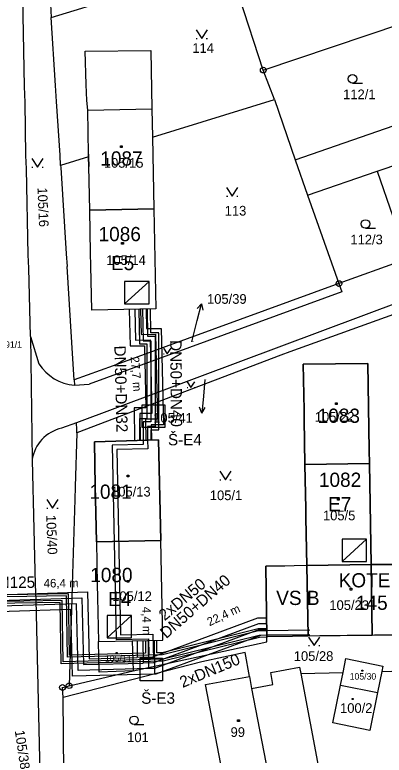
# Model space of a CAD drawing. Extents: x -468021 to -466942, y -1130484 to -1128584.
# Drawn here: x -467380.2 to -467315.3, y -1128822 to -1128692 of the extents above; entities that cross this region are included whole.
import ezdxf

# ---------------------------------------------------------------- set-up
doc = ezdxf.new("R2010")
doc.units = 0
for name, color, linetype in [('14a-Šachty', 7, 'Continuous'), ('16-PLÁN-DPST', 7, 'Continuous'), ('20-Kotelny-šrafy', 7, 'Continuous'), ('21-Označení-odběrného-místa', 7, 'Continuous'), ('22-Odběrná místa-šrafy', 7, 'Continuous'), ('23-Popisy-budov', 7, 'Continuous'), ('25-Popisná-čísla', 7, 'Continuous'), ('27-delky-vedeni', 7, 'Continuous'), ('28-Topný kanál', 7, 'Continuous'), ('DKM', 7, 'Continuous'), ('TUV_SKUTEČNOST', 7, 'Continuous'), ('UT_PLÁN_předizolované potrubí', 7, 'Continuous'), ('UT_SKUTEČNOST_staré', 7, 'Continuous')]:
    doc.layers.add(name, color=color, linetype=linetype)

# ---------------------------------------------------------------- blocks, each defined once
blk = doc.blocks.new('SACHTA')
at = {"layer": '14a-Šachty'}
blk.add_lwpolyline([(-0.0000139, 0.0000235), (0.0000256, 0.0000235), (0.0000256, -0.000016), (-0.0000139, -0.000016)], close=True, dxfattribs=at)
blk = doc.blocks.new('VYM10')
at = {"layer": '16-PLÁN-DPST'}
blk.add_line((0.027, 0.0246), (-0.0237, -0.0216), dxfattribs=at)
for points in [[(0.027, 0.0246), (-0.0237, -0.0216), (0.027, -0.0216), (0.027, 0.0246)], [(0.027, 0.0246), (-0.0237, 0.0246), (-0.0237, -0.0216), (0.027, 0.0246)]]:
    blk.add_lwpolyline(points, dxfattribs=at)
blk.add_lwpolyline([(-0.0237, -0.0216), (0.027, -0.0216), (0.027, 0.0246), (-0.0237, 0.0246)], close=True, dxfattribs=at)

msp = doc.modelspace()

# ---------------------------------------------------------------- linework, layer by layer
at = {"layer": '20-Kotelny-šrafy'}
msp.add_lwpolyline([(-467317.58, -1128788.55), (-467328.87, -1128788.74), (-467328.65, -1128801.09), (-467317.38, -1128800.98), (-467317.58, -1128788.55)], dxfattribs=at)
at = {"layer": '22-Odběrná místa-šrafy'}
for p, q in [((-467367.37, -1128708.75), (-467356.09, -1128708.52)), ((-467367.21, -1128716.48), (-467367.37, -1128708.75)), ((-467356.09, -1128708.52), (-467355.99, -1128713.46)), ((-467355.99, -1128713.46), (-467355.75, -1128726.07)), ((-467367.2, -1128716.91), (-467367.21, -1128716.48)), ((-467367.17, -1128718.65), (-467367.2, -1128716.91)), ((-467367.01, -1128726.32), (-467367.17, -1128718.65)), ((-467355.75, -1128726.07), (-467367.01, -1128726.32)), ((-467367.01, -1128726.32), (-467355.75, -1128726.07)), ((-467366.86, -1128733.85), (-467367.01, -1128726.32)), ((-467355.75, -1128726.07), (-467355.4, -1128743.63)), ((-467366.81, -1128736.11), (-467366.86, -1128733.85)), ((-467366.65, -1128743.87), (-467366.81, -1128736.11)), ((-467355.4, -1128743.63), (-467366.65, -1128743.87)), ((-467329.19, -1128770.96), (-467317.87, -1128770.78)), ((-467317.87, -1128770.78), (-467329.19, -1128770.96)), ((-467354.53, -1128784.32), (-467365.83, -1128784.54)), ((-467365.83, -1128784.54), (-467354.53, -1128784.32))]:
    msp.add_line(p, q, dxfattribs=at)
for points in [[(-467318.16, -1128753.22), (-467329.51, -1128753.35), (-467329.36, -1128761.41), (-467329.33, -1128763.06), (-467329.19, -1128770.96)], [(-467317.87, -1128770.78), (-467317.91, -1128768.46), (-467318.16, -1128753.22)], [(-467354.53, -1128784.32), (-467354.91, -1128766.67), (-467366.18, -1128766.97), (-467366.03, -1128774.78), (-467365.98, -1128777.01), (-467365.83, -1128784.54)], [(-467329.19, -1128770.96), (-467329.05, -1128778.75), (-467329.02, -1128780.37), (-467328.87, -1128788.74), (-467317.58, -1128788.55), (-467317.87, -1128770.78)], [(-467365.83, -1128784.54), (-467365.68, -1128792.07), (-467365.64, -1128794.34), (-467365.49, -1128802.08), (-467359.56, -1128801.96), (-467354.19, -1128801.86), (-467354.53, -1128784.32)], [(-467328.87, -1128788.74), (-467331.12, -1128788.78), (-467332.72, -1128788.81), (-467336.08, -1128788.81), (-467335.91, -1128801.17), (-467331.38, -1128801.12), (-467328.65, -1128801.09), (-467328.87, -1128788.74)], [(-467296.47, -1128788.35), (-467309.57, -1128788.5), (-467317.58, -1128788.55), (-467317.38, -1128800.98), (-467296.15, -1128800.76), (-467296.47, -1128788.35)]]:
    msp.add_lwpolyline(points, dxfattribs=at)
at = {"layer": '28-Topný kanál'}
for p, q in [((-467358.21, -1128749.84), (-467358.34, -1128743.67)), ((-467358.21, -1128749.84), (-467358.34, -1128743.67)), ((-467356.26, -1128747.84), (-467356.35, -1128743.63)), ((-467356.26, -1128747.84), (-467356.35, -1128743.63)), ((-467354.89, -1128747.84), (-467356.26, -1128747.84)), ((-467354.89, -1128764.88), (-467354.89, -1128747.91)), ((-467356.89, -1128749.84), (-467358.21, -1128749.84)), ((-467356.89, -1128762.89), (-467356.89, -1128749.84)), ((-467358.25, -1128762.89), (-467358.25, -1128766.77)), ((-467358.25, -1128762.89), (-467356.89, -1128762.89)), ((-467356.26, -1128764.88), (-467354.89, -1128764.88)), ((-467356.26, -1128764.88), (-467356.26, -1128766.72))]:
    msp.add_line(p, q, dxfattribs=at)
for points in [[(-467357.23, -1128801.99), (-467357.23, -1128804.13), (-467370.57, -1128804.45), (-467370.73, -1128793.67), (-467392.15, -1128794.05)], [(-467335.76, -1128801.33), (-467337.19, -1128801.36), (-467354.08, -1128805.55), (-467372.04, -1128805.98), (-467372.2, -1128795.2), (-467392.12, -1128795.54)], [(-467335.95, -1128799.84), (-467337.39, -1128799.87), (-467354.28, -1128804.06), (-467355.24, -1128804.08), (-467355.24, -1128801.9)]]:
    msp.add_lwpolyline(points, dxfattribs=at)
at = {"layer": 'DKM'}
for p, q in [((-467378.47, -1128704.58), (-467379.07, -1128675.03)), ((-467374.65, -1128674.74), (-467373.76, -1128692.47)), ((-467373.76, -1128692.47), (-467342.68, -1128682.88)), ((-467336.52, -1128701.7), (-467342.68, -1128682.88)), ((-467373, -1128704.38), (-467373.76, -1128692.47)), ((-467336.52, -1128701.7), (-467311.36, -1128693.21)), ((-467348.33, -1128694.65), (-467347.33, -1128696.15)), ((-467347.33, -1128696.15), (-467346.33, -1128694.65)), ((-467348.33, -1128696.15), (-467348.13, -1128696.15)), ((-467346.53, -1128696.15), (-467346.33, -1128696.15)), ((-467367.83, -1128698.4), (-467356.3, -1128698.24)), ((-467367.62, -1128704.24), (-467367.83, -1128698.4)), ((-467356.3, -1128698.24), (-467356.09, -1128708.52)), ((-467334.56, -1128706.87), (-467336.52, -1128701.7)), ((-467378.34, -1128707.37), (-467378.47, -1128704.58)), ((-467372.82, -1128707.24), (-467373, -1128704.38)), ((-467367.51, -1128707.06), (-467367.62, -1128704.24)), ((-467320.83, -1128703.98), (-467319.08, -1128703.98)), ((-467378.23, -1128716.69), (-467378.34, -1128707.37)), ((-467372.23, -1128716.64), (-467372.82, -1128707.24)), ((-467367.37, -1128708.75), (-467367.51, -1128707.06)), ((-467355.99, -1128713.46), (-467334.56, -1128706.87)), ((-467334.56, -1128706.87), (-467330.93, -1128717.46)), ((-467367.37, -1128708.75), (-467356.09, -1128708.52)), ((-467367.21, -1128716.48), (-467367.37, -1128708.75)), ((-467356.09, -1128708.52), (-467355.99, -1128713.46)), ((-467330.93, -1128717.46), (-467309.99, -1128710.2)), ((-467355.99, -1128713.46), (-467355.75, -1128726.07)), ((-467361.59, -1128714.98), (-467361.29, -1128714.98)), ((-467361.59, -1128715.28), (-467361.59, -1128714.98)), ((-467361.29, -1128715.28), (-467361.59, -1128715.28)), ((-467361.29, -1128714.98), (-467361.29, -1128715.28)), ((-467378.11, -1128719.04), (-467378.23, -1128716.69)), ((-467372.15, -1128718.43), (-467372.23, -1128716.64)), ((-467367.21, -1128716.48), (-467367.2, -1128716.91)), ((-467316.5, -1128719.47), (-467308.09, -1128716.58)), ((-467377.19, -1128717.25), (-467376.19, -1128718.75)), ((-467376.19, -1128718.75), (-467375.19, -1128717.25)), ((-467367.2, -1128716.91), (-467372.15, -1128718.43)), ((-467367.2, -1128716.91), (-467367.17, -1128718.65)), ((-467330.93, -1128717.46), (-467328.73, -1128723.67)), ((-467377.85, -1128734.16), (-467378.11, -1128719.04)), ((-467377.19, -1128718.75), (-467376.99, -1128718.75)), ((-467375.39, -1128718.75), (-467375.19, -1128718.75)), ((-467372.15, -1128718.43), (-467372.09, -1128718.78)), ((-467372.09, -1128718.78), (-467371.12, -1128733.99)), ((-467367.01, -1128726.32), (-467367.17, -1128718.65)), ((-467328.73, -1128723.67), (-467316.5, -1128719.47)), ((-467316.5, -1128719.47), (-467313.77, -1128727.4)), ((-467342.97, -1128722.34), (-467341.97, -1128723.84)), ((-467341.97, -1128723.84), (-467340.97, -1128722.34)), ((-467342.97, -1128723.84), (-467342.77, -1128723.84)), ((-467341.17, -1128723.84), (-467340.97, -1128723.84)), ((-467328.73, -1128723.67), (-467323.22, -1128739.2)), ((-467355.75, -1128726.07), (-467367.01, -1128726.32)), ((-467366.86, -1128733.85), (-467367.01, -1128726.32)), ((-467355.75, -1128726.07), (-467355.4, -1128743.63)), ((-467318.55, -1128729.48), (-467316.8, -1128729.48)), ((-467361.4, -1128731.99), (-467361.1, -1128731.99)), ((-467361.4, -1128732.29), (-467361.4, -1128731.99)), ((-467361.1, -1128732.29), (-467361.4, -1128732.29)), ((-467361.1, -1128731.99), (-467361.1, -1128732.29)), ((-467302.54, -1128731.68), (-467323.22, -1128739.2)), ((-467377.72, -1128736.48), (-467377.85, -1128734.16)), ((-467371.12, -1128733.99), (-467370.98, -1128736.21)), ((-467366.81, -1128736.11), (-467366.86, -1128733.85)), ((-467366.65, -1128743.87), (-467366.81, -1128736.11)), ((-467377.43, -1128748.51), (-467377.72, -1128736.48)), ((-467369.96, -1128752.42), (-467370.98, -1128736.21)), ((-467306.14, -1128740.04), (-467369.33, -1128763.64)), ((-467323.22, -1128739.2), (-467362.9, -1128753.64)), ((-467323.22, -1128739.2), (-467322.71, -1128740.64)), ((-467322.71, -1128740.64), (-467367.11, -1128756.89)), ((-467302.49, -1128740.58), (-467331.85, -1128751.18)), ((-467355.4, -1128743.63), (-467366.65, -1128743.87)), ((-467348.13, -1128745.66), (-467347.4, -1128742.75)), ((-467347.4, -1128742.75), (-467348.12, -1128743.6)), ((-467347.4, -1128742.75), (-467347.16, -1128743.84)), ((-467349.09, -1128749.44), (-467348.13, -1128745.66)), ((-467377.43, -1128748.51), (-467375.95, -1128753.29)), ((-467377.43, -1128748.51), (-467377.14, -1128770.17)), ((-467333.44, -1128751.77), (-467369.29, -1128765.41)), ((-467354.06, -1128750.54), (-467353.39, -1128751.55)), ((-467354.06, -1128751.55), (-467353.93, -1128751.55)), ((-467353.39, -1128751.55), (-467352.72, -1128750.54)), ((-467352.85, -1128751.55), (-467352.72, -1128751.55)), ((-467331.85, -1128751.18), (-467333.44, -1128751.77)), ((-467369.72, -1128756.13), (-467369.96, -1128752.42)), ((-467362.9, -1128753.64), (-467369.72, -1128756.13)), ((-467329.51, -1128753.35), (-467318.16, -1128753.22)), ((-467329.36, -1128761.41), (-467329.51, -1128753.35)), ((-467318.16, -1128753.22), (-467317.91, -1128768.46)), ((-467369.72, -1128756.13), (-467369.67, -1128757.07)), ((-467369.67, -1128757.07), (-467367.11, -1128756.89)), ((-467349.89, -1128756.44), (-467349.22, -1128757.44)), ((-467349.22, -1128757.44), (-467348.55, -1128756.44)), ((-467346.8, -1128756.04), (-467347.05, -1128758.95)), ((-467349.89, -1128757.44), (-467349.76, -1128757.44)), ((-467348.68, -1128757.44), (-467348.55, -1128757.44)), ((-467347.05, -1128758.95), (-467347.3, -1128761.94)), ((-467347.3, -1128761.94), (-467347.72, -1128760.9)), ((-467323.84, -1128760.12), (-467323.54, -1128760.12)), ((-467323.84, -1128760.42), (-467323.84, -1128760.12)), ((-467323.54, -1128760.42), (-467323.84, -1128760.42)), ((-467323.54, -1128760.12), (-467323.54, -1128760.42)), ((-467347.3, -1128761.94), (-467346.72, -1128760.99)), ((-467329.33, -1128763.06), (-467329.36, -1128761.41)), ((-467329.19, -1128770.96), (-467329.33, -1128763.06)), ((-467369.33, -1128763.64), (-467371.94, -1128764.61)), ((-467369.27, -1128764.85), (-467369.33, -1128763.64)), ((-467369.29, -1128765.41), (-467369.58, -1128774.93)), ((-467369.29, -1128765.41), (-467369.27, -1128764.85)), ((-467366.18, -1128766.97), (-467354.91, -1128766.67)), ((-467366.03, -1128774.78), (-467366.18, -1128766.97)), ((-467354.91, -1128766.67), (-467354.53, -1128784.32)), ((-467317.91, -1128768.46), (-467317.87, -1128770.78)), ((-467377.14, -1128770.17), (-467377.02, -1128775.14)), ((-467317.87, -1128770.78), (-467329.19, -1128770.96)), ((-467329.05, -1128778.75), (-467329.19, -1128770.96)), ((-467317.87, -1128770.78), (-467317.58, -1128788.55)), ((-467344.17, -1128772.17), (-467343.17, -1128773.67)), ((-467343.17, -1128773.67), (-467342.17, -1128772.17)), ((-467360.45, -1128772.83), (-467360.15, -1128772.83)), ((-467360.45, -1128773.13), (-467360.45, -1128772.83)), ((-467360.15, -1128773.13), (-467360.45, -1128773.13)), ((-467360.15, -1128772.83), (-467360.15, -1128773.13)), ((-467344.17, -1128773.67), (-467343.97, -1128773.67)), ((-467342.37, -1128773.67), (-467342.17, -1128773.67)), ((-467377.02, -1128775.14), (-467376.96, -1128777.48)), ((-467369.58, -1128774.93), (-467369.64, -1128777.15)), ((-467365.98, -1128777.01), (-467366.03, -1128774.78)), ((-467376.96, -1128777.48), (-467376.57, -1128792.03)), ((-467374.57, -1128777.13), (-467373.57, -1128778.63)), ((-467373.57, -1128778.63), (-467372.57, -1128777.13)), ((-467369.64, -1128777.15), (-467370.1, -1128792.1)), ((-467365.83, -1128784.54), (-467365.98, -1128777.01)), ((-467323.47, -1128776.94), (-467323.17, -1128776.94)), ((-467323.47, -1128777.24), (-467323.47, -1128776.94)), ((-467323.17, -1128777.24), (-467323.47, -1128777.24)), ((-467323.17, -1128776.94), (-467323.17, -1128777.24)), ((-467374.57, -1128778.63), (-467374.37, -1128778.63)), ((-467372.77, -1128778.63), (-467372.57, -1128778.63)), ((-467329.02, -1128780.37), (-467329.05, -1128778.75)), ((-467328.87, -1128788.74), (-467329.02, -1128780.37)), ((-467354.53, -1128784.32), (-467365.83, -1128784.54)), ((-467354.19, -1128801.86), (-467354.53, -1128784.32)), ((-467365.83, -1128784.54), (-467365.68, -1128792.07)), ((-467335.91, -1128801.17), (-467336.08, -1128788.81)), ((-467332.72, -1128788.81), (-467336.08, -1128788.81)), ((-467331.12, -1128788.78), (-467332.72, -1128788.81)), ((-467328.87, -1128788.74), (-467331.12, -1128788.78)), ((-467317.58, -1128788.55), (-467328.87, -1128788.74)), ((-467317.58, -1128788.55), (-467309.57, -1128788.5)), ((-467376.57, -1128792.03), (-467376.49, -1128794.73)), ((-467370.1, -1128792.1), (-467370.17, -1128794.5)), ((-467365.68, -1128792.07), (-467365.64, -1128794.34)), ((-467360.45, -1128791.33), (-467360.15, -1128791.33)), ((-467360.45, -1128791.63), (-467360.45, -1128791.33)), ((-467360.15, -1128791.63), (-467360.45, -1128791.63)), ((-467360.15, -1128791.33), (-467360.15, -1128791.63)), ((-467321.27, -1128792.73), (-467320.97, -1128792.73)), ((-467321.27, -1128793.03), (-467321.27, -1128792.73)), ((-467320.97, -1128793.03), (-467321.27, -1128793.03)), ((-467320.97, -1128792.73), (-467320.97, -1128793.03)), ((-467370.17, -1128794.5), (-467370.63, -1128809.83)), ((-467365.64, -1128794.34), (-467365.49, -1128802.08)), ((-467376.49, -1128794.73), (-467375.1, -1128853.47)), ((-467331.38, -1128801.12), (-467335.91, -1128801.17)), ((-467335.9, -1128802.12), (-467335.91, -1128801.17)), ((-467311.06, -1128800.91), (-467331.38, -1128801.12)), ((-467365.49, -1128802.08), (-467359.56, -1128801.96)), ((-467365.38, -1128807.43), (-467365.49, -1128802.08)), ((-467359.56, -1128801.96), (-467354.19, -1128801.86)), ((-467359.56, -1128801.96), (-467359.38, -1128807.23)), ((-467359.38, -1128807.23), (-467335.9, -1128802.12)), ((-467328.58, -1128801.28), (-467327.58, -1128802.78)), ((-467327.58, -1128802.78), (-467326.58, -1128801.28)), ((-467328.58, -1128802.78), (-467328.38, -1128802.78)), ((-467326.78, -1128802.78), (-467326.58, -1128802.78)), ((-467362.37, -1128804.03), (-467362.17, -1128804.03)), ((-467362.37, -1128804.23), (-467362.37, -1128804.03)), ((-467362.17, -1128804.23), (-467362.37, -1128804.23)), ((-467362.17, -1128804.03), (-467362.17, -1128804.23)), ((-467339.7, -1128804.02), (-467347.31, -1128805.66)), ((-467338.94, -1128808.21), (-467339.7, -1128804.02)), ((-467322.49, -1128807.5), (-467322, -1128805.07)), ((-467322, -1128805.07), (-467315.5, -1128806.38)), ((-467347.31, -1128805.66), (-467371.66, -1128811.89)), ((-467315.5, -1128806.38), (-467315.69, -1128807.32)), ((-467370.63, -1128809.83), (-467359.38, -1128807.23)), ((-467359.38, -1128807.23), (-467365.38, -1128807.43)), ((-467335.22, -1128807.51), (-467330.13, -1128806.59)), ((-467334.82, -1128809.6), (-467335.22, -1128807.51)), ((-467330.13, -1128806.59), (-467329.92, -1128807.71)), ((-467329.92, -1128807.71), (-467322.49, -1128807.5)), ((-467329.92, -1128807.71), (-467325.86, -1128829.32)), ((-467322.94, -1128809.72), (-467322.49, -1128807.5)), ((-467319.2, -1128807.09), (-467319, -1128807.09)), ((-467319.2, -1128807.29), (-467319.2, -1128807.09)), ((-467319, -1128807.29), (-467319.2, -1128807.29)), ((-467319, -1128807.09), (-467319, -1128807.29)), ((-467315.69, -1128807.32), (-467316.44, -1128811.03)), ((-467315.69, -1128807.32), (-467311.5, -1128807.2)), ((-467346.65, -1128809.65), (-467338.94, -1128808.21)), ((-467338.94, -1128808.21), (-467338.58, -1128810.3)), ((-467371.8, -1128810.13), (-467370.63, -1128809.83)), ((-467371.66, -1128811.89), (-467371.8, -1128810.13)), ((-467343.4, -1128826.58), (-467346.65, -1128809.65)), ((-467338.58, -1128810.3), (-467334.82, -1128809.6)), ((-467338.58, -1128810.3), (-467335.64, -1128825.57)), ((-467324.28, -1128816.37), (-467322.94, -1128809.72)), ((-467322.94, -1128809.72), (-467316.44, -1128811.03)), ((-467316.44, -1128811.03), (-467317.78, -1128817.73)), ((-467371.53, -1128825.32), (-467371.66, -1128811.89)), ((-467320.93, -1128812.07), (-467320.73, -1128812.07)), ((-467320.93, -1128812.27), (-467320.93, -1128812.07)), ((-467320.73, -1128812.27), (-467320.93, -1128812.27)), ((-467320.73, -1128812.07), (-467320.73, -1128812.27)), ((-467359.23, -1128816.66), (-467357.48, -1128816.66)), ((-467341.02, -1128815.85), (-467340.72, -1128815.85)), ((-467341.02, -1128816.15), (-467341.02, -1128815.85)), ((-467340.72, -1128816.15), (-467341.02, -1128816.15)), ((-467340.72, -1128815.85), (-467340.72, -1128816.15)), ((-467317.78, -1128817.73), (-467324.28, -1128816.37))]:
    msp.add_line(p, q, dxfattribs=at)
for centre, radius in [((-467336.52, -1128701.7), 0.5), ((-467336.52, -1128701.7), 0.01), ((-467320.83, -1128703.23), 0.75), ((-467318.55, -1128728.73), 0.75), ((-467323.22, -1128739.2), 0.5), ((-467323.22, -1128739.2), 0.01), ((-467371.8, -1128810.13), 0.5), ((-467371.8, -1128810.13), 0.01), ((-467370.63, -1128809.83), 0.5), ((-467370.63, -1128809.83), 0.01), ((-467359.23, -1128815.91), 0.75)]:
    msp.add_circle(centre, radius, dxfattribs=at)
for centre, radius, start, end in [((-467368.93, -1128748.74), 8.36, 212.9589, 264.9527), ((-467370.48, -1128771.19), 6.74, 102.5059, 171.3266)]:
    msp.add_arc(centre, radius, start, end, dxfattribs=at)
at = {"layer": 'TUV_SKUTEČNOST'}
for points in [[(-467360.1, -1128743.82), (-467359.92, -1128750.15), (-467357.39, -1128750.11), (-467357.13, -1128761.02), (-467359.22, -1128761.02), (-467359.15, -1128766.78)], [(-467359.1, -1128743.79), (-467358.95, -1128749.14), (-467356.41, -1128749.09), (-467356.1, -1128762.02), (-467358.21, -1128762.02), (-467358.15, -1128766.76)], [(-467392.13, -1128794.14), (-467367.41, -1128793.37), (-467367.11, -1128805.1), (-467358.66, -1128804.88)], [(-467392.11, -1128795.14), (-467368.38, -1128794.4), (-467368.09, -1128806.13), (-467357.64, -1128805.85)], [(-467335.95, -1128797.97), (-467337.56, -1128797.99), (-467355.99, -1128804.8), (-467358.66, -1128804.88)], [(-467335.94, -1128798.97), (-467337.37, -1128798.99), (-467355.8, -1128805.8), (-467357.64, -1128805.85)], [(-467358.69, -1128801.94), (-467358.66, -1128804.88)], [(-467357.7, -1128801.93), (-467357.64, -1128805.85)]]:
    msp.add_lwpolyline(points, dxfattribs=at)
at = {"layer": 'UT_PLÁN_předizolované potrubí'}
for points in [[(-467357.74, -1128743.66), (-467357.62, -1128749.24), (-467356.29, -1128749.24), (-467356.29, -1128763.48), (-467357.65, -1128763.48), (-467357.65, -1128766.74)], [(-467356.94, -1128743.64), (-467356.84, -1128748.44), (-467355.49, -1128748.44), (-467355.49, -1128764.28), (-467356.86, -1128764.28), (-467356.86, -1128766.74)], [(-467357.65, -1128766.75), (-467357.63, -1128767.47), (-467363.05, -1128767.58), (-467362.37, -1128801.71), (-467356.7, -1128801.59), (-467356.62, -1128804.46)], [(-467356.86, -1128766.73), (-467356.81, -1128768.25), (-467362.24, -1128768.36), (-467361.58, -1128800.89), (-467355.93, -1128800.78), (-467355.8, -1128805.24)], [(-467335.79, -1128800.18), (-467337.34, -1128800.22), (-467354.24, -1128804.41), (-467370.91, -1128804.8), (-467371.07, -1128794.03), (-467392.14, -1128794.4)], [(-467335.77, -1128800.98), (-467337.24, -1128801.01), (-467354.13, -1128805.2), (-467371.7, -1128805.62), (-467371.86, -1128794.84), (-467392.13, -1128795.2)], [(-467328.35, -1128800.09), (-467335.94, -1128800.19)], [(-467328.35, -1128800.89), (-467335.93, -1128800.98)]]:
    msp.add_lwpolyline(points, dxfattribs=at)
at = {"layer": 'UT_SKUTEČNOST_staré'}
for points in [[(-467358.1, -1128743.77), (-467357.98, -1128748.12), (-467355.44, -1128748.08), (-467355.08, -1128763.03), (-467357.2, -1128763.02), (-467357.15, -1128766.73)], [(-467357.1, -1128743.74), (-467357.01, -1128747.1), (-467354.46, -1128747.06), (-467354.06, -1128764.03), (-467356.19, -1128764.02), (-467356.15, -1128766.7)], [(-467356.63, -1128806.82), (-467369.06, -1128807.15), (-467369.35, -1128795.43), (-467392.09, -1128796.14)], [(-467355.62, -1128807.79), (-467370.03, -1128808.18), (-467370.33, -1128796.46), (-467392.07, -1128797.14)], [(-467335.93, -1128799.97), (-467337.19, -1128799.99), (-467355.61, -1128806.8), (-467356.63, -1128806.82)], [(-467335.91, -1128800.97), (-467337, -1128800.99), (-467355.42, -1128807.79), (-467355.62, -1128807.79)], [(-467356.63, -1128806.82), (-467356.7, -1128801.91)], [(-467355.7, -1128801.89), (-467355.62, -1128807.79)]]:
    msp.add_lwpolyline(points, dxfattribs=at)

# ---------------------------------------------------------------- block references
at = {"layer": '14a-Šachty', "xscale": 100000, "yscale": 100000}
for p in [(-467356.38, -1128762.86), (-467356.76, -1128807.37)]:
    msp.add_blockref('SACHTA', p, dxfattribs=at)
at = {"layer": '16-PLÁN-DPST', "xscale": 84.9999999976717, "yscale": 85.00000000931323}
for p in [(-467358.86, -1128740.93), (-467320.67, -1128786.19), (-467361.96, -1128799.57)]:
    msp.add_blockref('VYM10', p, dxfattribs=at)

# ---------------------------------------------------------------- texts
at = {"layer": '14a-Šachty'}
for s, p in [('Š-E4', (-467353.26, -1128767.61)), ('Š-E3', (-467357.97, -1128813.01))]:
    msp.add_text(s, height=2, dxfattribs=at).set_placement(p)
at = {"layer": '21-Označení-odběrného-místa'}
for s, p in [('E5', (-467363.28, -1128736.84)), ('E7', (-467325.12, -1128779.18)), ('E4', (-467363.78, -1128795.86)), ('VS B', (-467334.25, -1128795.66))]:
    msp.add_text(s, height=2.5, dxfattribs=at).set_placement(p)
at = {"layer": '23-Popisy-budov'}
msp.add_text('KOTELNA "B"', height=2.4923, dxfattribs=at).set_placement((-467323.27, -1128792.56))
at = {"layer": '25-Popisná-čísla'}
for s, p in [('1087', (-467365.15, -1128718.47)), ('1086', (-467365.46, -1128731.75)), ('1083', (-467326.97, -1128763.66)), ('1082', (-467326.75, -1128774.91)), ('1081', (-467367.07, -1128777)), ('1080', (-467366.92, -1128791.63)), ('145', (-467320.24, -1128796.51))]:
    msp.add_text(s, height=2.5, dxfattribs=at).set_placement(p)
at = {"layer": '27-delky-vedeni'}
for s, rotation, p in [('27,7 m', 274.5341, (-467359.84, -1128752.08)), ('46,4 m', 0.1889, (-467375.1, -1128792.58)), ('4,4 m', 270.7112, (-467357.78, -1128795.98)), ('22,4 m', 25.1147, (-467345.97, -1128799.41))]:
    msp.add_text(s, height=1.5, rotation=rotation, dxfattribs=at).set_placement(p)
at = {"layer": 'DKM'}
for s, height, p in [('114', 1.7, (-467348.98, -1128698.67)), ('112/1', 1.7, (-467322.49, -1128706.81)), ('105/15', 1.7, (-467364.52, -1128718.85)), ('113', 1.7, (-467343.29, -1128727.25)), ('112/3', 1.7, (-467321.21, -1128732.31)), ('105/14', 1.7, (-467364.11, -1128735.93)), ('105/39', 1.7, (-467346.4, -1128742.75)), ('191/1', 1.14, (-467382.73, -1128750.48)), ('105/39', 0.1, (-467349.09, -1128749.44)), ('105/41', 0.1, (-467346.8, -1128756.04)), ('105/41', 1.7, (-467355.86, -1128763.64)), ('105/22', 1.7, (-467327.46, -1128763.45)), ('105/13', 1.7, (-467363.26, -1128776.6)), ('105/1', 1.7, (-467345.91, -1128777.24)), ('105/5', 1.7, (-467326.03, -1128780.78)), ('105/12', 1.7, (-467363.05, -1128794.95)), ('105/23', 1.7, (-467324.91, -1128796.53)), ('105/28', 1.7, (-467331.16, -1128805.48)), ('105/11', 1.14, (-467364.33, -1128805.61)), ('105/30', 1.14, (-467321.34, -1128808.77)), ('100/2', 1.7, (-467323.03, -1128814.61)), ('101', 1.7, (-467360.43, -1128819.75)), ('99', 1.7, (-467342.26, -1128818.83))]:
    msp.add_text(s, height=height, dxfattribs=at).set_placement(p)
for s, rotation, p in [('105/16', 272.4082, (-467376.2, -1128722.34)), ('105/40', 272.3533, (-467374.67, -1128779.88)), ('105/38', 278.3556, (-467380.18, -1128817.75))]:
    msp.add_text(s, height=1.7, rotation=rotation, dxfattribs=at).set_placement(p)
at = {"layer": 'TUV_SKUTEČNOST'}
for s, rotation, p in [('DN50+DN32', 271.4101, (-467362.69, -1128750.11)), ('DN50+DN40', 41.1269, (-467353.57, -1128801.66))]:
    msp.add_text(s, height=2, rotation=rotation, dxfattribs=at).set_placement(p)
at = {"layer": 'UT_SKUTEČNOST_staré'}
for s, rotation, p in [('DN50+DN40', 270.4307, (-467352.88, -1128749.14)), ('2xDN125', 0.3898, (-467387.75, -1128792.72)), ('2xDN50', 39.9563, (-467353.84, -1128798.52)), ('2xDN150', 22.7154, (-467350.69, -1128810.24))]:
    msp.add_text(s, height=2, rotation=rotation, dxfattribs=at).set_placement(p)

doc.saveas('drawing.dxf')
